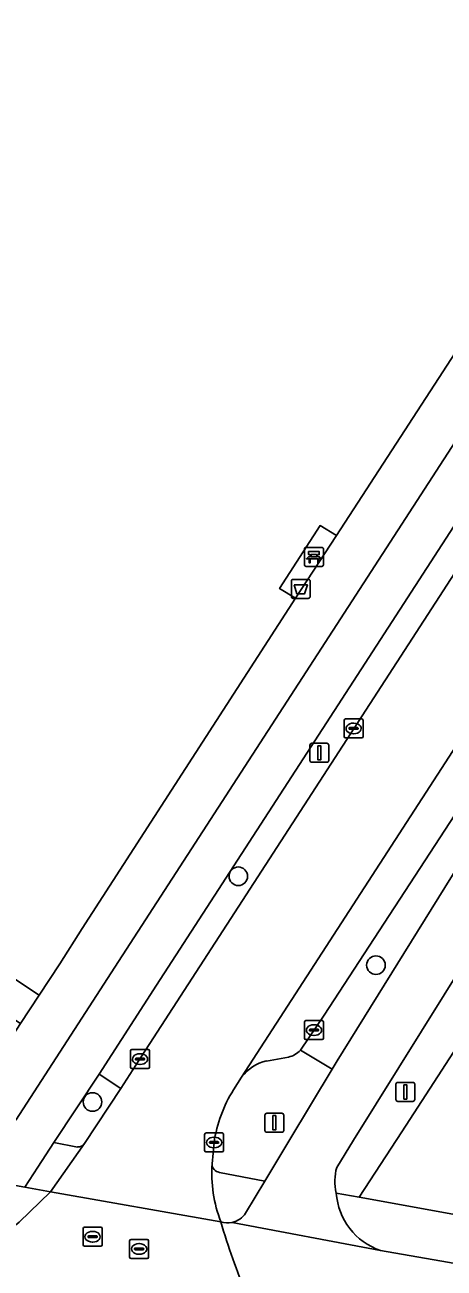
# Model space of a CAD drawing. Extents: x 161258 to 161838, y 380833 to 381727.
# Drawn here: x 161499.5 to 161521.6, y 380871.5 to 380937 of the extents above; entities that cross this region are included whole.
import ezdxf

# ---------------------------------------------------------------- set-up
doc = ezdxf.new("R2010")
doc.units = 0
for name, color, linetype in [('IMGEO_Afvalbak', 7, 'Continuous'), ('IMGEO_Bank', 7, 'Continuous'), ('IMGEO_Berm_groen', 7, 'Continuous'), ('IMGEO_Berm_halfverhard', 7, 'Continuous'), ('IMGEO_Berm_open', 7, 'Continuous'), ('IMGEO_Boom', 7, 'Continuous'), ('IMGEO_Brandkraan', 7, 'Continuous'), ('IMGEO_Erf', 7, 'Continuous'), ('IMGEO_Fietspad_gesloten', 7, 'Continuous'), ('IMGEO_Kolk', 7, 'Continuous'), ('IMGEO_Lichtmast', 7, 'Continuous'), ('IMGEO_Parkeervlak_open', 7, 'Continuous'), ('IMGEO_Rijbaan_lokaal_gesloten', 7, 'Continuous'), ('IMGEO_Rijbaan_lokaal_open', 7, 'Continuous'), ('IMGEO_Rioolput', 7, 'Continuous'), ('IMGEO_Voetpad_open', 7, 'Continuous')]:
    doc.layers.add(name, color=color, linetype=linetype)

msp = doc.modelspace()

# ---------------------------------------------------------------- linework, layer by layer
at = {"layer": 'IMGEO_Afvalbak'}
for p, q in [((161513.509, 380906.899), (161513.509, 380907.699)), ((161513.509, 380907.699), (161513.509, 380906.899)), ((161513.609, 380907.799), (161514.399, 380907.799)), ((161514.399, 380907.799), (161513.609, 380907.799)), ((161514.499, 380907.699), (161514.499, 380906.899)), ((161514.499, 380906.899), (161514.499, 380907.699)), ((161514.399, 380906.799), (161513.609, 380906.799)), ((161513.609, 380906.799), (161514.399, 380906.799))]:
    msp.add_line(p, q, dxfattribs=at)
msp.add_lwpolyline([(161513.652, 380907.513), (161514.356, 380907.513), (161514.207, 380907.043), (161513.801, 380907.043), (161513.652, 380907.513)], dxfattribs=at)
for centre, start, end in [((161513.609, 380907.699), 90, 180), ((161513.609, 380907.699), 90, 180), ((161514.399, 380907.699), 0, 90), ((161514.399, 380907.699), 360, 90), ((161513.609, 380906.899), 180, 270), ((161513.609, 380906.899), 180, 270), ((161514.399, 380906.899), 270, 0), ((161514.399, 380906.899), 270, 0)]:
    msp.add_arc(centre, 0.1, start, end, dxfattribs=at)
at = {"layer": 'IMGEO_Bank'}
for p, q in [((161514.196, 380908.562), (161514.196, 380909.403)), ((161514.196, 380909.403), (161514.196, 380908.562)), ((161514.271, 380909.487), (161515.112, 380909.487)), ((161515.112, 380909.487), (161514.271, 380909.487)), ((161515.196, 380909.412), (161515.196, 380908.571)), ((161515.196, 380908.571), (161515.196, 380909.412)), ((161514.893, 380908.885), (161514.5, 380908.885)), ((161514.505, 380908.993), (161514.505, 380909.099)), ((161514.549, 380909.099), (161514.549, 380908.993)), ((161514.837, 380909.105), (161514.555, 380909.105)), ((161514.555, 380908.987), (161514.837, 380908.987)), ((161514.843, 380908.993), (161514.843, 380909.099)), ((161514.887, 380909.099), (161514.887, 380908.993)), ((161515.121, 380908.487), (161514.28, 380908.487)), ((161514.28, 380908.487), (161515.121, 380908.487))]:
    msp.add_line(p, q, dxfattribs=at)
for points in [[(161514.499, 380909.105), (161514.413, 380909.105), (161514.413, 380909.266), (161514.976, 380909.266), (161514.976, 380909.105), (161514.893, 380909.105)], [(161514.443, 380908.885), (161514.301, 380908.885), (161514.413, 380908.987), (161514.499, 380908.987)], [(161514.493, 380908.878), (161514.493, 380908.671), (161514.45, 380908.671), (161514.45, 380908.878)], [(161514.893, 380908.987), (161514.976, 380908.987), (161515.088, 380908.885), (161514.949, 380908.885)], [(161514.943, 380908.878), (161514.943, 380908.671), (161514.899, 380908.671), (161514.899, 380908.878)]]:
    msp.add_lwpolyline(points, dxfattribs=at)
for centre, radius, start, end in [((161514.274, 380909.409), 0.0779, 92.4484, 184.28452), ((161514.274, 380909.409), 0.0779, 92.4484, 184.28452), ((161515.118, 380909.409), 0.0779, 2.4484, 94.28452), ((161515.118, 380909.409), 0.0779, 2.4484, 94.28452), ((161514.274, 380908.565), 0.0779, 182.4484, 274.28452), ((161514.274, 380908.565), 0.0779, 182.4484, 274.28452), ((161514.443, 380908.878), 0.00671, 2.89567, 87.10433), ((161514.5, 380908.878), 0.00671, 92.89567, 177.10433), ((161514.498, 380909.098), 0.00671, 2.89567, 87.10433), ((161514.498, 380908.994), 0.00671, 272.89567, 357.10433), ((161514.555, 380909.098), 0.00671, 92.89567, 177.10433), ((161514.555, 380908.994), 0.00671, 182.89567, 267.10433), ((161514.837, 380909.098), 0.00671, 2.89567, 87.10433), ((161514.837, 380908.994), 0.00671, 272.89567, 357.10433), ((161514.894, 380909.098), 0.00671, 92.89567, 177.10433), ((161514.894, 380908.994), 0.00671, 182.89567, 267.10433), ((161514.892, 380908.878), 0.00671, 2.89567, 87.10433), ((161514.949, 380908.878), 0.00671, 92.89567, 177.10433), ((161515.118, 380908.565), 0.0779, 272.4484, 4.28452), ((161515.118, 380908.565), 0.0779, 272.4484, 4.28452)]:
    msp.add_arc(centre, radius, start, end, dxfattribs=at)
at = {"layer": 'IMGEO_Berm_groen'}
for points in [[(161551.434, 380928.192), (161548.922, 380929.776), (161516.774, 380878.276), (161515.901, 380876.852)], [(161515.875, 380875.503), (161517.075, 380875.292), (161519.332, 380878.728), (161551.434, 380928.192)], [(161504.523, 380881.003), (161503.381, 380881.765), (161500.997, 380878.155), (161502.242, 380877.925)], [(161502.618, 380878.101), (161504.523, 380881.003)]]:
    msp.add_lwpolyline(points, dxfattribs=at)
for centre, radius, start, end in [((161502.237, 380878.424), 0.499, 270.52091, 319.64628), ((161518.371, 380876.13), 2.573, 163.69618, 194.09551)]:
    msp.add_arc(centre, radius, start, end, dxfattribs=at)
at = {"layer": 'IMGEO_Berm_halfverhard'}
msp.add_lwpolyline([(161544.685, 380928.722), (161543.938, 380929.207), (161533.683, 380913.408), (161522.653, 380896.207), (161515.229, 380884.867), (161513.994, 380883.019), (161515.665, 380882.025), (161515.927, 380882.459)], close=True, dxfattribs=at)
at = {"layer": 'IMGEO_Berm_open'}
msp.add_lwpolyline([(161544.901, 380943.304), (161544.547, 380943.54), (161551.119, 380953.696), (161550.334, 380954.192), (161506.413, 380886.439), (161503.381, 380881.765), (161504.523, 380881.003), (161505.64, 380882.718)], close=True, dxfattribs=at)
for points in [[(161513.356, 380882.654), (161512.202, 380882.451)], [(161515.665, 380882.025), (161513.994, 380883.019)], [(161509.724, 380876.591), (161512.107, 380876.132), (161513.423, 380878.315), (161515.665, 380882.025)], [(161510.889, 380881.596), (161510.462, 380880.94)], [(161509.439, 380878.163), (161509.332, 380877.038)]]:
    msp.add_lwpolyline(points, dxfattribs=at)
for centre, radius, start, end in [((161512.682, 380880.278), 2.226, 102.46308, 143.67971), ((161513.037, 380883.952), 1.336, 283.80878, 315.739), ((161516.644, 380877.086), 7.285, 148.05755, 171.49655), ((161509.788, 380877.043), 0.456, 180.56716, 261.93161)]:
    msp.add_arc(centre, radius, start, end, dxfattribs=at)
at = {"layer": 'IMGEO_Boom'}
for centre in [(161510.714, 380892.174), (161517.964, 380887.496), (161503.037, 380880.295)]:
    msp.add_circle(centre, 0.489, dxfattribs=at)
at = {"layer": 'IMGEO_Brandkraan'}
for p, q in [((161504.991, 380872.132), (161504.991, 380872.984)), ((161505.066, 380873.058), (161505.918, 380873.058)), ((161505.25, 380872.552), (161505.25, 380872.564)), ((161505.293, 380872.601), (161505.691, 380872.601)), ((161505.479, 380872.838), (161505.504, 380872.838)), ((161505.734, 380872.564), (161505.734, 380872.552)), ((161505.992, 380872.984), (161505.992, 380872.132)), ((161505.918, 380872.058), (161505.066, 380872.058)), ((161505.688, 380872.515), (161505.29, 380872.515)), ((161505.502, 380872.278), (161505.477, 380872.278))]:
    msp.add_line(p, q, dxfattribs=at)
for points in [[(161504.991, 380872.132), (161504.991, 380872.984)], [(161505.066, 380873.058), (161505.918, 380873.058)], [(161505.992, 380872.984), (161505.992, 380872.132)], [(161505.918, 380872.058), (161505.066, 380872.058)]]:
    msp.add_lwpolyline(points, dxfattribs=at)
for centre, radius, start, end in [((161505.068, 380872.982), 0.0765, 91.55205, 178.44795), ((161505.068, 380872.982), 0.0765, 91.55205, 178.44795), ((161505.29, 380872.561), 0.0403, 85.87752, 175.75265), ((161505.695, 380872.563), 0.0386, 1.73085, 96.63898), ((161505.916, 380872.982), 0.0765, 1.55205, 88.44795), ((161505.916, 380872.982), 0.0765, 1.55205, 88.44795), ((161505.068, 380872.134), 0.0765, 181.55205, 268.44795), ((161505.068, 380872.134), 0.0765, 181.55205, 268.44795), ((161505.287, 380872.551), 0.0366, 178.93798, 274.71019), ((161505.691, 380872.558), 0.043, 264.86636, 352.45326), ((161505.916, 380872.134), 0.0765, 271.55205, 358.44795), ((161505.916, 380872.134), 0.0765, 271.55205, 358.44795)]:
    msp.add_arc(centre, radius, start, end, dxfattribs=at)
for centre, major_axis, ratio, start_param, end_param in [((161505.478, 380872.558), (-0.387, 0.002), 0.722429, 4.712389, 7.853982), ((161505.503, 380872.558), (-0.39, 0.002), 0.717154, 1.570796, 4.712389)]:
    msp.add_ellipse(centre, major_axis=major_axis, ratio=ratio, start_param=start_param, end_param=end_param, dxfattribs=at)
at = {"layer": 'IMGEO_Erf'}
msp.add_lwpolyline([(161490.257, 380892.689), (161494.395, 380889.926), (161494.323, 380889.817), (161500.227, 380885.918), (161501.31, 380887.571), (161502.49, 380889.425), (161513.725, 380906.807), (161512.888, 380907.32), (161515.02, 380910.631), (161515.878, 380910.106), (161540.302, 380947.69), (161546.174, 380956.722), (161554.834, 380970.332), (161556.123, 380972.241), (161556.737, 380973.185), (161558.236, 380975.49), (161576.218, 381003.146)], dxfattribs=at)
at = {"layer": 'IMGEO_Fietspad_gesloten'}
for points in [[(161595.079, 381027.823), (161594.29, 381026.415), (161590.696, 381020.856), (161581.633, 381006.84), (161581.562, 381006.731), (161578.938, 381002.688), (161504.207, 380887.394), (161498.991, 380879.345)], [(161608.896, 381024.645), (161604.863, 381018.421), (161604.793, 381018.314), (161595.419, 381004.467), (161595.345, 381004.358), (161592.619, 381000.32), (161590.6, 380997.205), (161582.149, 380984.599), (161579.947, 380981.315), (161576.319, 380975.904), (161571.939, 380969.459), (161570.664, 380967.582), (161565.851, 380960.445), (161550.756, 380938.063), (161548.686, 380934.993), (161546.385, 380931.453), (161544.685, 380928.722), (161515.927, 380882.459), (161515.665, 380882.025), (161513.423, 380878.315), (161512.107, 380876.132), (161511.097, 380874.45)], [(161515.901, 380876.852), (161516.774, 380878.276), (161548.922, 380929.776), (161551.302, 380933.307), (161573.428, 380966.238), (161573.978, 380967.07), (161575.243, 380968.987), (161579.692, 380975.331)], [(161493.75, 380876.843), (161499.475, 380875.817), (161500.162, 380876.872), (161500.997, 380878.155), (161503.381, 380881.765), (161506.413, 380886.439), (161550.334, 380954.192)], [(161497.056, 380872.257), (161499.175, 380873.962), (161500.831, 380875.559), (161499.475, 380875.817), (161493.75, 380876.843), (161492.944, 380876.987), (161442.234, 380885.779)], [(161510.384, 380873.954), (161518.201, 380872.481)], [(161591.978, 380859.82), (161583.327, 380861.142), (161518.201, 380872.481), (161510.384, 380873.954)]]:
    msp.add_lwpolyline(points, dxfattribs=at)
for centre, radius, start, end in [((161518.371, 380876.13), 2.573, 163.69618, 194.09551), ((161519.303, 380875.735), 3.436, 183.87724, 251.29292), ((161510.158, 380875.037), 1.107, 250.84104, 281.77619), ((161541.792, 380883.23), 33.304, 196.10384, 203.16812), ((161510.153, 380875.047), 1.117, 281.94567, 327.70331)]:
    msp.add_arc(centre, radius, start, end, dxfattribs=at)
at = {"layer": 'IMGEO_Kolk'}
for p, q in [((161516.288, 380899.528), (161516.288, 380900.38)), ((161516.363, 380900.454), (161517.215, 380900.454)), ((161516.776, 380900.234), (161516.801, 380900.234)), ((161517.289, 380900.38), (161517.289, 380899.528)), ((161517.215, 380899.454), (161516.363, 380899.454)), ((161516.547, 380899.948), (161516.547, 380899.96)), ((161516.985, 380899.911), (161516.587, 380899.911)), ((161516.59, 380899.997), (161516.988, 380899.997)), ((161516.799, 380899.674), (161516.774, 380899.674)), ((161517.031, 380899.96), (161517.031, 380899.948)), ((161514.201, 380883.652), (161514.201, 380884.504)), ((161514.276, 380884.578), (161515.128, 380884.578)), ((161514.689, 380884.358), (161514.714, 380884.358)), ((161515.202, 380884.504), (161515.202, 380883.652)), ((161514.46, 380884.072), (161514.46, 380884.084)), ((161514.898, 380884.035), (161514.5, 380884.035)), ((161514.503, 380884.121), (161514.901, 380884.121)), ((161514.712, 380883.798), (161514.687, 380883.798)), ((161514.944, 380884.084), (161514.944, 380884.072)), ((161505.113, 380883.053), (161505.965, 380883.053)), ((161515.128, 380883.578), (161514.276, 380883.578)), ((161505.038, 380882.127), (161505.038, 380882.979)), ((161505.297, 380882.547), (161505.297, 380882.559)), ((161505.735, 380882.51), (161505.337, 380882.51)), ((161505.34, 380882.596), (161505.738, 380882.596)), ((161505.526, 380882.833), (161505.551, 380882.833)), ((161505.781, 380882.559), (161505.781, 380882.547)), ((161506.039, 380882.979), (161506.039, 380882.127)), ((161505.965, 380882.053), (161505.113, 380882.053)), ((161505.549, 380882.273), (161505.524, 380882.273)), ((161508.938, 380877.737), (161508.938, 380878.589)), ((161509.013, 380878.663), (161509.865, 380878.663)), ((161509.939, 380878.589), (161509.939, 380877.737)), ((161509.197, 380878.157), (161509.197, 380878.169)), ((161509.635, 380878.12), (161509.237, 380878.12)), ((161509.24, 380878.206), (161509.638, 380878.206)), ((161509.449, 380877.883), (161509.424, 380877.883)), ((161509.426, 380878.443), (161509.451, 380878.443)), ((161509.681, 380878.169), (161509.681, 380878.157)), ((161509.865, 380877.663), (161509.013, 380877.663))]:
    msp.add_line(p, q, dxfattribs=at)
for points in [[(161516.288, 380899.528), (161516.288, 380900.38)], [(161516.363, 380900.454), (161517.215, 380900.454)], [(161517.289, 380900.38), (161517.289, 380899.528)], [(161517.215, 380899.454), (161516.363, 380899.454)], [(161514.201, 380883.652), (161514.201, 380884.504)], [(161514.276, 380884.578), (161515.128, 380884.578)], [(161515.202, 380884.504), (161515.202, 380883.652)], [(161505.113, 380883.053), (161505.965, 380883.053)], [(161515.128, 380883.578), (161514.276, 380883.578)], [(161505.038, 380882.127), (161505.038, 380882.979)], [(161506.039, 380882.979), (161506.039, 380882.127)], [(161505.965, 380882.053), (161505.113, 380882.053)], [(161508.938, 380877.737), (161508.938, 380878.589)], [(161509.013, 380878.663), (161509.865, 380878.663)], [(161509.939, 380878.589), (161509.939, 380877.737)], [(161509.865, 380877.663), (161509.013, 380877.663)]]:
    msp.add_lwpolyline(points, dxfattribs=at)
for centre, radius, start, end in [((161516.365, 380900.378), 0.0765, 91.55205, 178.44795), ((161516.365, 380900.378), 0.0765, 91.55205, 178.44795), ((161517.213, 380900.378), 0.0765, 1.55205, 88.44795), ((161517.213, 380900.378), 0.0765, 1.55205, 88.44795), ((161516.365, 380899.53), 0.0765, 181.55205, 268.44795), ((161516.365, 380899.53), 0.0765, 181.55205, 268.44795), ((161516.587, 380899.957), 0.0403, 85.87752, 175.75265), ((161516.584, 380899.947), 0.0366, 178.93798, 274.71019), ((161516.988, 380899.954), 0.043, 264.86636, 352.45326), ((161516.992, 380899.959), 0.0386, 1.73085, 96.63898), ((161517.213, 380899.53), 0.0765, 271.55205, 358.44795), ((161517.213, 380899.53), 0.0765, 271.55205, 358.44795), ((161514.278, 380884.502), 0.0765, 91.55205, 178.44795), ((161514.278, 380884.502), 0.0765, 91.55205, 178.44795), ((161515.126, 380884.502), 0.0765, 1.55205, 88.44795), ((161515.126, 380884.502), 0.0765, 1.55205, 88.44795), ((161514.5, 380884.081), 0.0403, 85.87752, 175.75265), ((161514.497, 380884.071), 0.0366, 178.93798, 274.71019), ((161514.901, 380884.078), 0.043, 264.86636, 352.45326), ((161514.905, 380884.083), 0.0386, 1.73085, 96.63898), ((161505.115, 380882.977), 0.0765, 91.55205, 178.44795), ((161505.115, 380882.977), 0.0765, 91.55205, 178.44795), ((161505.963, 380882.977), 0.0765, 1.55205, 88.44795), ((161505.963, 380882.977), 0.0765, 1.55205, 88.44795), ((161514.278, 380883.654), 0.0765, 181.55205, 268.44795), ((161514.278, 380883.654), 0.0765, 181.55205, 268.44795), ((161515.126, 380883.654), 0.0765, 271.55205, 358.44795), ((161515.126, 380883.654), 0.0765, 271.55205, 358.44795), ((161505.337, 380882.556), 0.0403, 85.87752, 175.75265), ((161505.334, 380882.546), 0.0366, 178.93798, 274.71019), ((161505.738, 380882.553), 0.043, 264.86636, 352.45326), ((161505.742, 380882.558), 0.0386, 1.73085, 96.63898), ((161505.115, 380882.129), 0.0765, 181.55205, 268.44795), ((161505.115, 380882.129), 0.0765, 181.55205, 268.44795), ((161505.963, 380882.129), 0.0765, 271.55205, 358.44795), ((161505.963, 380882.129), 0.0765, 271.55205, 358.44795), ((161509.015, 380878.587), 0.0765, 91.55205, 178.44795), ((161509.015, 380878.587), 0.0765, 91.55205, 178.44795), ((161509.863, 380878.587), 0.0765, 1.55205, 88.44795), ((161509.863, 380878.587), 0.0765, 1.55205, 88.44795), ((161509.237, 380878.166), 0.0403, 85.87752, 175.75265), ((161509.234, 380878.156), 0.0366, 178.93798, 274.71019), ((161509.638, 380878.163), 0.043, 264.86636, 352.45326), ((161509.642, 380878.168), 0.0386, 1.73085, 96.63898), ((161509.015, 380877.739), 0.0765, 181.55205, 268.44795), ((161509.015, 380877.739), 0.0765, 181.55205, 268.44795), ((161509.863, 380877.739), 0.0765, 271.55205, 358.44795), ((161509.863, 380877.739), 0.0765, 271.55205, 358.44795)]:
    msp.add_arc(centre, radius, start, end, dxfattribs=at)
for centre, major_axis, ratio, start_param, end_param in [((161516.775, 380899.954), (-0.387, 0.002), 0.722429, 4.712389, 7.853982), ((161516.8, 380899.954), (-0.39, 0.002), 0.717154, 1.570796, 4.712389), ((161514.688, 380884.078), (-0.387, 0.002), 0.722429, 4.712389, 7.853982), ((161514.713, 380884.078), (-0.39, 0.002), 0.717154, 1.570796, 4.712389), ((161505.525, 380882.553), (-0.387, 0.002), 0.722429, 4.712389, 7.853982), ((161505.55, 380882.553), (-0.39, 0.002), 0.717154, 1.570796, 4.712389), ((161509.425, 380878.163), (-0.387, 0.002), 0.722429, 4.712389, 7.853982), ((161509.45, 380878.163), (-0.39, 0.002), 0.717154, 1.570796, 4.712389)]:
    msp.add_ellipse(centre, major_axis=major_axis, ratio=ratio, start_param=start_param, end_param=end_param, dxfattribs=at)
at = {"layer": 'IMGEO_Lichtmast'}
for p, q in [((161514.487, 380898.273), (161514.487, 380899.073)), ((161514.487, 380899.073), (161514.487, 380898.273)), ((161514.587, 380899.173), (161515.377, 380899.173)), ((161515.377, 380899.173), (161514.587, 380899.173)), ((161515.477, 380899.073), (161515.477, 380898.273)), ((161515.477, 380898.273), (161515.477, 380899.073)), ((161515.377, 380898.173), (161514.587, 380898.173)), ((161514.587, 380898.173), (161515.377, 380898.173)), ((161519.015, 380880.425), (161519.015, 380881.225)), ((161519.015, 380881.225), (161519.015, 380880.425)), ((161519.115, 380881.325), (161519.905, 380881.325)), ((161519.905, 380881.325), (161519.115, 380881.325)), ((161520.005, 380881.225), (161520.005, 380880.425)), ((161520.005, 380880.425), (161520.005, 380881.225)), ((161519.905, 380880.325), (161519.115, 380880.325)), ((161519.115, 380880.325), (161519.905, 380880.325)), ((161512.117, 380878.802), (161512.117, 380879.602)), ((161512.117, 380879.602), (161512.117, 380878.802)), ((161512.217, 380879.702), (161513.007, 380879.702)), ((161513.007, 380879.702), (161512.217, 380879.702)), ((161513.107, 380879.602), (161513.107, 380878.802)), ((161513.107, 380878.802), (161513.107, 380879.602)), ((161513.007, 380878.702), (161512.217, 380878.702)), ((161512.217, 380878.702), (161513.007, 380878.702))]:
    msp.add_line(p, q, dxfattribs=at)
for points in [[(161514.907, 380899.048), (161515.057, 380899.048), (161515.057, 380898.298), (161514.907, 380898.298), (161514.907, 380899.048)], [(161519.435, 380881.2), (161519.585, 380881.2), (161519.585, 380880.45), (161519.435, 380880.45), (161519.435, 380881.2)], [(161512.537, 380879.577), (161512.687, 380879.577), (161512.687, 380878.827), (161512.537, 380878.827), (161512.537, 380879.577)]]:
    msp.add_lwpolyline(points, dxfattribs=at)
for centre, start, end in [((161514.587, 380899.073), 90, 180), ((161514.587, 380899.073), 90, 180), ((161515.377, 380899.073), 0, 90), ((161515.377, 380899.073), 360, 90), ((161514.587, 380898.273), 180, 270), ((161514.587, 380898.273), 180, 270), ((161515.377, 380898.273), 270, 0), ((161515.377, 380898.273), 270, 0), ((161519.115, 380881.225), 90, 180), ((161519.115, 380881.225), 90, 180), ((161519.905, 380881.225), 0, 90), ((161519.905, 380881.225), 360, 90), ((161519.115, 380880.425), 180, 270), ((161519.115, 380880.425), 180, 270), ((161519.905, 380880.425), 270, 0), ((161519.905, 380880.425), 270, 0), ((161512.217, 380879.602), 90, 180), ((161512.217, 380879.602), 90, 180), ((161513.007, 380879.602), 0, 90), ((161513.007, 380879.602), 360, 90), ((161512.217, 380878.802), 180, 270), ((161512.217, 380878.802), 180, 270), ((161513.007, 380878.802), 270, 0), ((161513.007, 380878.802), 270, 0)]:
    msp.add_arc(centre, 0.1, start, end, dxfattribs=at)
at = {"layer": 'IMGEO_Parkeervlak_open'}
for points in [[(161543.871, 380932.477), (161510.889, 380881.596)], [(161513.994, 380883.019), (161515.229, 380884.867), (161522.653, 380896.207), (161533.683, 380913.408), (161543.938, 380929.207)], [(161512.202, 380882.451), (161513.356, 380882.654)]]:
    msp.add_lwpolyline(points, dxfattribs=at)
for centre, radius, start, end in [((161512.682, 380880.278), 2.226, 102.46308, 143.67971), ((161513.037, 380883.952), 1.336, 283.80878, 315.739)]:
    msp.add_arc(centre, radius, start, end, dxfattribs=at)
at = {"layer": 'IMGEO_Rijbaan_lokaal_gesloten'}
msp.add_lwpolyline([(161509.795, 380873.992), (161500.831, 380875.559), (161499.175, 380873.962), (161497.056, 380872.257), (161495.199, 380871.879)], dxfattribs=at)
msp.add_arc((161541.792, 380883.23), 33.304, 196.10384, 203.16812, dxfattribs=at)
at = {"layer": 'IMGEO_Rijbaan_lokaal_open'}
for points in [[(161510.462, 380880.94), (161510.889, 380881.596), (161543.871, 380932.477), (161546.739, 380936.876), (161546.812, 380936.989), (161564.612, 380964.444), (161560.391, 380967.118), (161551.487, 380953.442), (161544.901, 380943.304), (161505.64, 380882.718), (161504.523, 380881.003), (161502.618, 380878.101), (161500.831, 380875.559), (161509.795, 380873.992)], [(161509.332, 380877.038), (161509.439, 380878.163)]]:
    msp.add_lwpolyline(points, dxfattribs=at)
for centre, radius, start, end in [((161516.644, 380877.086), 7.285, 148.05755, 171.49655), ((161516.448, 380876.561), 7.132, 176.16834, 201.11756)]:
    msp.add_arc(centre, radius, start, end, dxfattribs=at)
at = {"layer": 'IMGEO_Rioolput'}
for p, q in [((161502.54, 380872.777), (161502.54, 380873.629)), ((161502.615, 380873.703), (161503.467, 380873.703)), ((161502.842, 380873.246), (161503.24, 380873.246)), ((161503.028, 380873.483), (161503.053, 380873.483)), ((161503.541, 380873.629), (161503.541, 380872.777)), ((161503.467, 380872.703), (161502.615, 380872.703)), ((161502.799, 380873.197), (161502.799, 380873.209)), ((161503.237, 380873.16), (161502.839, 380873.16)), ((161503.051, 380872.923), (161503.026, 380872.923)), ((161503.283, 380873.209), (161503.283, 380873.197))]:
    msp.add_line(p, q, dxfattribs=at)
for points in [[(161502.54, 380872.777), (161502.54, 380873.629)], [(161502.615, 380873.703), (161503.467, 380873.703)], [(161503.541, 380873.629), (161503.541, 380872.777)], [(161503.467, 380872.703), (161502.615, 380872.703)]]:
    msp.add_lwpolyline(points, dxfattribs=at)
for centre, radius, start, end in [((161502.617, 380873.627), 0.0765, 91.55205, 178.44795), ((161502.617, 380873.627), 0.0765, 91.55205, 178.44795), ((161502.839, 380873.206), 0.0403, 85.87752, 175.75265), ((161503.244, 380873.208), 0.0386, 1.73085, 96.63898), ((161503.465, 380873.627), 0.0765, 1.55205, 88.44795), ((161503.465, 380873.627), 0.0765, 1.55205, 88.44795), ((161502.617, 380872.779), 0.0765, 181.55205, 268.44795), ((161502.617, 380872.779), 0.0765, 181.55205, 268.44795), ((161502.836, 380873.196), 0.0366, 178.93798, 274.71019), ((161503.24, 380873.203), 0.043, 264.86636, 352.45326), ((161503.465, 380872.779), 0.0765, 271.55205, 358.44795), ((161503.465, 380872.779), 0.0765, 271.55205, 358.44795)]:
    msp.add_arc(centre, radius, start, end, dxfattribs=at)
for centre, major_axis, ratio, start_param, end_param in [((161503.027, 380873.203), (-0.387, 0.002), 0.722429, 4.712389, 7.853982), ((161503.052, 380873.203), (-0.39, 0.002), 0.717154, 1.570796, 4.712389)]:
    msp.add_ellipse(centre, major_axis=major_axis, ratio=ratio, start_param=start_param, end_param=end_param, dxfattribs=at)
at = {"layer": 'IMGEO_Voetpad_open'}
for points in [[(161578.938, 381002.688), (161581.562, 381006.731), (161581.633, 381006.84), (161578.923, 381007.348), (161578.828, 381007.201), (161576.218, 381003.146), (161558.236, 380975.49), (161556.737, 380973.185), (161556.123, 380972.241), (161554.834, 380970.332), (161546.174, 380956.722), (161540.302, 380947.69), (161515.878, 380910.106), (161513.725, 380906.807), (161502.49, 380889.425), (161501.31, 380887.571), (161500.227, 380885.918), (161499.245, 380884.419), (161496.974, 380880.952)], [(161498.991, 380879.345), (161504.207, 380887.394), (161578.938, 381002.688)], [(161575.815, 380965.914), (161553.723, 380931.738), (161551.302, 380933.307), (161548.922, 380929.776), (161551.434, 380928.192), (161519.332, 380878.728), (161517.075, 380875.292), (161522.407, 380874.328)], [(161502.242, 380877.925), (161500.997, 380878.155), (161500.162, 380876.872), (161499.475, 380875.817), (161500.831, 380875.559), (161502.618, 380878.101)], [(161512.107, 380876.132), (161509.724, 380876.591)], [(161511.097, 380874.45), (161512.107, 380876.132)], [(161522.407, 380874.328), (161517.075, 380875.292), (161515.875, 380875.503)], [(161518.201, 380872.481), (161583.327, 380861.142), (161591.978, 380859.82)]]:
    msp.add_lwpolyline(points, dxfattribs=at)
for points in [[(161513.725, 380906.807), (161515.878, 380910.106), (161515.02, 380910.631), (161512.888, 380907.32)], [(161493.333, 380888.335), (161499.245, 380884.419), (161500.227, 380885.918), (161494.323, 380889.817)]]:
    msp.add_lwpolyline(points, close=True, dxfattribs=at)
for centre, radius, start, end in [((161502.237, 380878.424), 0.499, 270.52091, 319.64628), ((161516.448, 380876.561), 7.132, 176.16834, 201.11756), ((161509.788, 380877.043), 0.456, 180.56716, 261.93161), ((161519.303, 380875.735), 3.436, 183.87724, 251.29292), ((161510.158, 380875.037), 1.107, 250.84104, 281.77619), ((161510.153, 380875.047), 1.117, 281.94567, 327.70331)]:
    msp.add_arc(centre, radius, start, end, dxfattribs=at)

doc.saveas('drawing.dxf')
